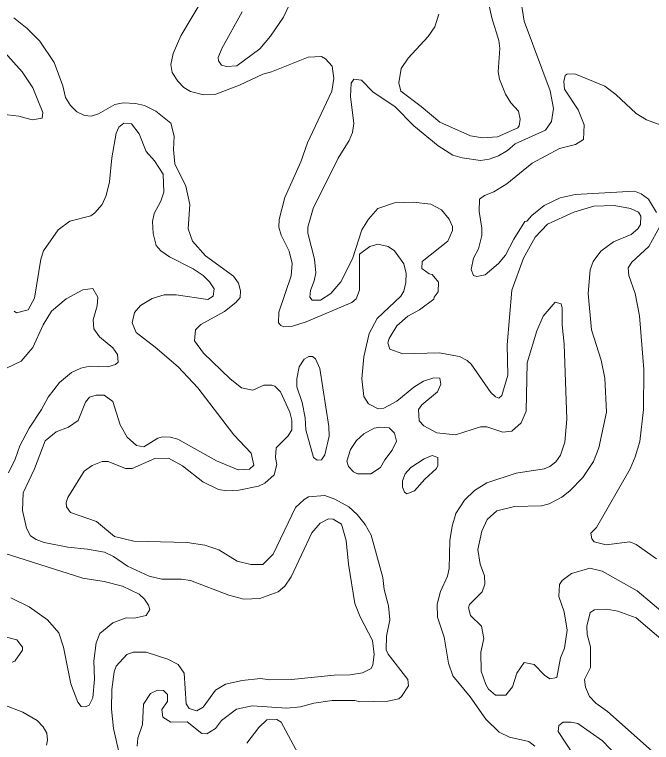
# Model space of a CAD drawing. Extents: x 763.2 to 816.8, y 7896.5 to 7952.7.
# Drawn here: x 770.229 to 773.435, y 7942.103 to 7945.766 of the extents above; entities that cross this region are included whole.
import ezdxf

# ---------------------------------------------------------------- set-up
doc = ezdxf.new("R2010")
doc.units = 0
doc.header["$LTSCALE"] = 0.064
doc.layers.add('2', color=7, linetype='Continuous', lineweight=13)

msp = doc.modelspace()

# ---------------------------------------------------------------- linework, layer by layer
at = {"layer": '2'}
for points in [[(772.753, 7945.9878), (772.7931, 7945.7335), (772.924, 7945.3817), (772.9419, 7945.2929), (772.9322, 7945.2285), (772.9013, 7945.1846), (772.7481, 7945.116), (772.7106, 7945.0821), (772.6644, 7945.0547), (772.6183, 7945.0385)], [(771.9871, 7943.8431), (771.9774, 7943.9335), (771.9868, 7944.0431), (772.0137, 7944.1603), (772.0542, 7944.2361), (772.1732, 7944.3493), (772.1876, 7944.3737), (772.1987, 7944.4178), (772.1991, 7944.4638), (772.1874, 7944.5113), (772.1409, 7944.5775), (772.1096, 7944.5985), (772.0565, 7944.6112), (772.0177, 7944.5996), (771.9648, 7944.5609), (771.9655, 7944.3792), (771.9483, 7944.3352), (771.9265, 7944.3163), (771.6969, 7944.219), (771.6279, 7944.1977), (771.5847, 7944.1944), (771.5682, 7944.2009), (771.5566, 7944.214), (771.5582, 7944.2681), (771.6202, 7944.4507), (771.6254, 7944.514), (771.6112, 7944.5757), (771.5699, 7944.6558), (771.5597, 7944.6961), (771.5598, 7944.7348), (771.5887, 7944.8457), (771.6689, 7945.0249), (771.7034, 7945.1208), (771.8265, 7945.3804), (771.8359, 7945.445), (771.8276, 7945.5066), (771.7937, 7945.544), (771.7738, 7945.5545), (771.7068, 7945.5516), (771.5214, 7945.4774), (771.4779, 7945.4656), (771.3609, 7945.4103), (771.2426, 7945.366), (771.1796, 7945.3617), (771.1151, 7945.3788), (771.0814, 7945.3995), (771.05, 7945.4306), (771.0222, 7945.4751), (771.0159, 7945.5145), (771.0264, 7945.5696), (771.0655, 7945.6591), (771.18, 7945.8527)], [(771.3737, 7945.7794), (771.2714, 7945.5947), (771.2542, 7945.5493), (771.2545, 7945.5334), (771.2698, 7945.5119), (771.296, 7945.504), (771.3472, 7945.5074), (771.4628, 7945.5944), (771.5164, 7945.6581), (771.5819, 7945.7524), (771.6247, 7945.8434)], [(772.6094, 7945.8504), (772.6316, 7945.7498), (772.6657, 7945.6354), (772.6706, 7945.5946), (772.6626, 7945.4776), (772.6701, 7945.4405), (772.7007, 7945.3661), (772.7275, 7945.3223), (772.7658, 7945.2805), (772.774, 7945.2404), (772.7693, 7945.2057), (772.7622, 7945.1966), (772.6591, 7945.15), (772.5837, 7945.1457), (772.5239, 7945.1558), (772.3689, 7945.2249), (772.2757, 7945.3038), (772.173, 7945.3809), (772.163, 7945.4225), (772.1746, 7945.4941), (772.2097, 7945.5466), (772.3106, 7945.6554), (772.3435, 7945.7051), (772.3645, 7945.7689)], [(770.2243, 7945.75), (770.2927, 7945.6962), (770.3556, 7945.6316), (770.428, 7945.5255), (770.4719, 7945.408), (770.4857, 7945.3481), (770.5106, 7945.3088), (770.5426, 7945.2772), (770.5813, 7945.2578), (770.6143, 7945.2542), (770.6509, 7945.2658), (770.7335, 7945.3127), (770.7759, 7945.3215), (770.8376, 7945.3182), (770.8824, 7945.3078), (770.9402, 7945.2804), (771.0156, 7945.2194), (771.0322, 7945.1548), (771.029, 7945.0872), (771.0362, 7945.0151)], [(770.1646, 7945.2655), (770.25, 7945.2556), (770.3176, 7945.2362), (770.3673, 7945.2441), (770.3712, 7945.2734), (770.3214, 7945.3969), (770.2664, 7945.4776), (770.1793, 7945.5746)], [(772.2383, 7945.207), (772.1427, 7945.3039), (772.0344, 7945.3764), (771.9758, 7945.4359), (771.9359, 7945.4409), (771.9231, 7945.4207), (771.9198, 7945.3542), (771.9361, 7945.218), (771.9297, 7945.1728), (771.9133, 7945.133), (771.8573, 7945.0438), (771.7319, 7944.7893), (771.7042, 7944.6961), (771.7049, 7944.6654), (771.7387, 7944.535), (771.7454, 7944.4668), (771.737, 7944.4261), (771.7179, 7944.3782), (771.7144, 7944.3433), (771.7274, 7944.3287), (771.7683, 7944.3291), (771.8211, 7944.3618), (771.8711, 7944.4212), (771.9292, 7944.537), (771.976, 7944.6828), (772.0098, 7944.7368), (772.0573, 7944.7894), (772.1407, 7944.8181), (772.2359, 7944.8219), (772.324, 7944.8119), (772.3785, 7944.7836), (772.4167, 7944.7368), (772.4337, 7944.6993), (772.4324, 7944.6798), (772.4092, 7944.6249), (772.28, 7944.523), (772.2782, 7944.4883), (772.3149, 7944.462), (772.3313, 7944.4573), (772.3634, 7944.4198), (772.3617, 7944.3709), (772.3408, 7944.3434), (772.3397, 7944.3336), (772.2675, 7944.2809), (772.2084, 7944.2479), (772.1526, 7944.2002), (772.1137, 7944.1366), (772.1074, 7944.1144), (772.1178, 7944.0821), (772.1833, 7944.0594), (772.3667, 7944.0643), (772.469, 7944.0459), (772.5067, 7944.0256), (772.5266, 7944.0062), (772.6259, 7943.8644), (772.6497, 7943.8418), (772.6669, 7943.8361), (772.682, 7943.8486), (772.7117, 7943.9519), (772.7086, 7944.1044), (772.7316, 7944.3798), (772.7901, 7944.5395), (772.8499, 7944.6461), (772.9119, 7944.7114), (773.0432, 7944.7723), (773.144, 7944.802), (773.2468, 7944.8054), (773.3284, 7944.7893), (773.3686, 7944.7714), (773.3815, 7944.7517), (773.379, 7944.7094), (773.3656, 7944.6886), (773.3319, 7944.6597), (773.2433, 7944.6223), (773.1793, 7944.5757), (773.1408, 7944.5228), (773.1259, 7944.4811), (773.1163, 7944.3622), (773.1326, 7944.18), (773.1816, 7944.0273), (773.1999, 7943.9355), (773.2077, 7943.7653), (773.1692, 7943.5863), (773.1431, 7943.5168), (773.0894, 7943.4361), (773.024, 7943.3692), (772.9841, 7943.3377), (772.9195, 7943.3037), (772.8814, 7943.294), (772.7454, 7943.2902), (772.6562, 7943.2687), (772.6071, 7943.2248), (772.5806, 7943.167), (772.5608, 7943.0737), (772.5722, 7942.9994)], [(773.4792, 7945.2111), (773.41, 7945.2371), (773.357, 7945.2684), (773.2549, 7945.3639), (773.1999, 7945.4053), (773.0494, 7945.4687), (773.0078, 7945.466), (773.0006, 7945.4593), (772.9929, 7945.4294), (772.9974, 7945.3904), (773.0653, 7945.2863), (773.0965, 7945.2114), (773.0931, 7945.138), (773.0518, 7945.112), (772.9715, 7945.0914), (772.834, 7945.0178), (772.7068, 7944.914), (772.6409, 7944.8736), (772.5936, 7944.8563), (772.569, 7944.8375), (772.5673, 7944.7742), (772.5803, 7944.6914), (772.5803, 7944.6541), (772.5641, 7944.5876), (772.5391, 7944.5403), (772.5264, 7944.4824), (772.538, 7944.4521), (772.5548, 7944.4473), (772.5981, 7944.4562), (772.6641, 7944.5127), (772.6994, 7944.5553), (772.7416, 7944.6362), (772.7976, 7944.7245), (772.8075, 7944.7257), (772.833, 7944.7556), (772.8939, 7944.8046), (772.9758, 7944.843), (773.0504, 7944.8613), (773.3488, 7944.8778), (773.3822, 7944.8647), (773.4191, 7944.8373), (773.4601, 7944.7697)], [(770.7535, 7945.1987), (770.7399, 7945.1692), (770.7188, 7945.0443), (770.7066, 7944.9248), (770.6902, 7944.8558), (770.6701, 7944.8099), (770.6334, 7944.7683), (770.6118, 7944.7539), (770.507, 7944.7268), (770.4489, 7944.6822), (770.3749, 7944.577), (770.3601, 7944.5343), (770.3292, 7944.3385), (770.2972, 7944.2798), (770.2392, 7944.265), (770.2271, 7944.2736)], [(770.9324, 7945.03), (770.8906, 7945.0773), (770.8559, 7945.1664), (770.8177, 7945.2163), (770.7789, 7945.2192), (770.7535, 7945.1987)], [(772.6183, 7945.0385), (772.5745, 7945.0323), (772.4817, 7945.0455), (772.4352, 7945.0589), (772.3612, 7945.105), (772.2383, 7945.207)], [(771.1469, 7942.2617), (771.1776, 7942.2807), (771.2399, 7942.3655), (771.2908, 7942.3967), (771.3741, 7942.4142), (771.4661, 7942.4241), (771.5128, 7942.4176), (771.6231, 7942.4194), (771.8369, 7942.4421), (771.9172, 7942.4425), (771.9802, 7942.4527), (772.0236, 7942.4757), (772.0319, 7942.4931), (772.0396, 7942.545), (772.03, 7942.6166), (771.9684, 7942.7345), (771.9412, 7942.8015), (771.9099, 7943), (771.8981, 7943.1184), (771.8739, 7943.2021), (771.8324, 7943.2271), (771.8084, 7943.2278), (771.7669, 7943.2065), (771.7252, 7943.1585), (771.6218, 7942.9359), (771.5899, 7942.8899), (771.5548, 7942.8614), (771.4635, 7942.827), (771.3825, 7942.8239), (771.3073, 7942.8442), (771.1137, 7942.9173), (771.0684, 7942.9253), (770.9692, 7942.9238), (770.9066, 7942.9404), (770.7978, 7942.99), (770.7265, 7943.0387), (770.6812, 7943.0598), (770.5958, 7943.0763), (770.4972, 7943.0864), (770.3781, 7943.1095), (770.3369, 7943.1237), (770.3091, 7943.1429), (770.2885, 7943.1821), (770.2682, 7943.2707), (770.2717, 7943.3587), (770.329, 7943.4799), (770.3829, 7943.6204), (770.4377, 7943.6657), (770.5004, 7943.69), (770.5488, 7943.7228), (770.5857, 7943.8151), (770.6062, 7943.8403), (770.639, 7943.8507), (770.6805, 7943.8504), (770.7225, 7943.8181), (770.7598, 7943.7021), (770.7949, 7943.6385), (770.8418, 7943.5978), (770.8789, 7943.5898), (770.9496, 7943.634), (770.9738, 7943.6402), (771.0125, 7943.6386), (771.0498, 7943.6288), (771.2449, 7943.5207), (771.3539, 7943.4756), (771.4118, 7943.4782), (771.4331, 7943.4981), (771.4196, 7943.5586), (771.3318, 7943.6512), (771.1517, 7943.8873), (771.0519, 7943.9936), (770.9369, 7944.0922), (770.8406, 7944.1656), (770.8204, 7944.2147), (770.8317, 7944.2674), (770.8631, 7944.3013), (770.9212, 7944.3374), (770.9815, 7944.3549), (771.0428, 7944.3551), (771.2018, 7944.3322), (771.2291, 7944.349), (771.2328, 7944.3866), (771.2106, 7944.4214), (771.178, 7944.4524), (771.1275, 7944.4866), (771.0086, 7944.5463), (770.9643, 7944.5776), (770.9417, 7944.6035), (770.9258, 7944.6635), (770.9238, 7944.7249), (770.932, 7944.7644), (770.965, 7944.8275), (770.9794, 7944.8723), (770.9765, 7944.9634), (770.9324, 7945.03)], [(771.0362, 7945.0151), (771.0913, 7944.9024), (771.1111, 7944.8104), (771.1029, 7944.6879), (771.1243, 7944.6264), (771.1895, 7944.5513)], [(773.476, 7944.6999), (773.4214, 7944.5985), (773.3352, 7944.52), (773.3167, 7944.4918), (773.3206, 7944.453), (773.3529, 7944.3627), (773.3738, 7944.2498), (773.3966, 7943.98), (773.3938, 7943.7777), (773.3756, 7943.6174), (773.3532, 7943.5398), (773.3267, 7943.4799)], [(771.1895, 7944.5513), (771.3313, 7944.4488), (771.3557, 7944.414), (771.3658, 7944.375), (771.3642, 7944.3428), (771.3424, 7944.317), (771.2847, 7944.271), (771.166, 7944.2055), (771.1402, 7944.1788), (771.1344, 7944.1236), (771.1797, 7944.0616), (771.3138, 7943.9322), (771.3706, 7943.8883), (771.4276, 7943.8755), (771.4828, 7943.9014), (771.5238, 7943.9016), (771.5385, 7943.896), (771.5665, 7943.8666), (771.6137, 7943.7658), (771.6239, 7943.7243), (771.6238, 7943.676), (771.6053, 7943.6464), (771.5451, 7943.5852), (771.5418, 7943.5373), (771.5481, 7943.5023), (771.5351, 7943.4502), (771.4889, 7943.4073), (771.4573, 7943.3927), (771.3576, 7943.3725), (771.2971, 7943.3692), (771.2556, 7943.3751), (771.1757, 7943.4146), (771.0733, 7943.4956), (771.0034, 7943.5332), (770.9355, 7943.5313), (770.8204, 7943.4809), (770.7869, 7943.4811), (770.6993, 7943.5168), (770.6703, 7943.517), (770.6187, 7943.496), (770.5792, 7943.4681), (770.4973, 7943.336), (770.4885, 7943.3107), (770.49, 7943.2887), (770.5098, 7943.2593), (770.6411, 7943.2146), (770.7322, 7943.139), (770.8284, 7943.1161), (771.0973, 7943.1094), (771.1867, 7943.0963), (771.2564, 7943.073), (771.3485, 7943.0156), (771.4175, 7942.9978), (771.4783, 7942.9988), (771.5312, 7943.05), (771.6433, 7943.2847), (771.6857, 7943.326), (771.7089, 7943.3392), (771.79, 7943.3461), (771.8415, 7943.3277), (771.9119, 7943.2885), (771.9525, 7943.2507), (771.9932, 7943.2004), (772.0231, 7943.1464), (772.0825, 7942.933), (772.0893, 7942.873), (772.1102, 7942.7897), (772.1184, 7942.7193), (772.1004, 7942.6371), (772.0991, 7942.569), (772.1095, 7942.5468), (772.209, 7942.4193), (772.2118, 7942.3879), (772.1765, 7942.3344), (772.1622, 7942.3223), (772.108, 7942.3105), (771.9665, 7942.3075), (771.942, 7942.314), (771.8277, 7942.314), (771.7357, 7942.3007), (771.6681, 7942.2815), (771.5991, 7942.2747), (771.4241, 7942.2875), (771.3459, 7942.2701), (771.2711, 7942.2126), (771.2403, 7942.1723), (771.196, 7942.1466), (771.1716, 7942.1486), (771.0971, 7942.207), (771.016, 7942.2057), (770.9746, 7942.2293), (770.9692, 7942.2686), (770.999, 7942.3092), (770.9993, 7942.3445), (770.9779, 7942.3646)], [(770.1977, 7943.4602), (770.2318, 7943.5286), (770.2559, 7943.5961), (770.3027, 7943.6843), (770.3646, 7943.7778), (770.3983, 7943.8407), (770.4553, 7943.9144), (770.5157, 7943.9652), (770.5622, 7943.987), (770.6075, 7943.9968), (770.6985, 7943.9938), (770.7362, 7944.0043), (770.7494, 7944.0173), (770.746, 7944.055), (770.7231, 7944.0889), (770.6565, 7944.1443), (770.6284, 7944.1853), (770.6245, 7944.2304), (770.6441, 7944.3003), (770.6476, 7944.3439), (770.6221, 7944.3869), (770.5717, 7944.381), (770.4879, 7944.3362), (770.4154, 7944.2741), (770.3725, 7944.2043), (770.3205, 7944.0907), (770.2627, 7944.022), (770.1882, 7943.9873)], [(772.8477, 7942.0844), (772.8177, 7942.108), (772.7207, 7942.1293), (772.6684, 7942.1539), (772.6011, 7942.2207), (772.5223, 7942.3326), (772.4354, 7942.4379), (772.4131, 7942.5024), (772.3916, 7942.6332), (772.3584, 7942.7338), (772.3553, 7942.7981), (772.3728, 7942.8633), (772.4073, 7942.9389), (772.4158, 7942.979), (772.4194, 7943.1192), (772.431, 7943.1907), (772.4504, 7943.2551), (772.4937, 7943.3219), (772.5431, 7943.3711), (772.6066, 7943.4101), (772.7535, 7943.4583), (772.8942, 7943.4793), (772.9232, 7943.4921), (772.9528, 7943.5149), (772.9772, 7943.5489), (772.9993, 7943.6141), (773.0092, 7943.7291), (772.9945, 7944.107), (772.9847, 7944.205), (772.9858, 7944.2892), (772.9797, 7944.3103), (772.9495, 7944.319), (772.8903, 7944.2482), (772.8573, 7944.175), (772.8087, 7944.0137), (772.8033, 7943.7695), (772.7783, 7943.7106), (772.7319, 7943.6688), (772.6863, 7943.665), (772.6066, 7943.6911), (772.5735, 7943.6912), (772.4475, 7943.6504), (772.3536, 7943.6617), (772.2882, 7943.6964), (772.2647, 7943.7222), (772.2618, 7943.7778), (772.279, 7943.8019), (772.3584, 7943.8677), (772.3747, 7943.9066), (772.3686, 7943.9362), (772.3395, 7943.9375), (772.2879, 7943.9213), (772.2386, 7943.8917), (772.1537, 7943.8199), (772.0873, 7943.785), (772.0592, 7943.7826), (772.0097, 7943.807), (771.9871, 7943.8431)], [(773.3267, 7943.4799), (773.1576, 7943.1841), (773.1298, 7943.1557), (773.1339, 7943.1271), (773.1455, 7943.1123), (773.2073, 7943.0981)], [(773.2073, 7943.0981), (773.3264, 7943.1125), (773.3573, 7943.0988), (773.4605, 7943.0276)], [(770.2099, 7942.8302), (770.3019, 7942.7861), (770.3946, 7942.7199), (770.4522, 7942.6552), (770.4749, 7942.5826), (770.5114, 7942.3972), (770.5477, 7942.3054), (770.5633, 7942.2844), (770.5857, 7942.2814), (770.6037, 7942.2901), (770.6224, 7942.3278), (770.6312, 7942.4208), (770.6281, 7942.5129), (770.6395, 7942.6049), (770.6575, 7942.6508), (770.723, 7942.7056), (770.7898, 7942.7295), (770.8299, 7942.7283), (770.8911, 7942.7419), (770.9099, 7942.7718), (770.9035, 7942.7937), (770.8832, 7942.8244), (770.8562, 7942.8494), (770.7726, 7942.8892), (770.6805, 7942.9122), (770.5722, 7942.9288), (770.1379, 7943.0668)], [(772.5722, 7942.9994), (772.5948, 7942.9409), (772.5966, 7942.9001), (772.5827, 7942.8601), (772.5181, 7942.7969), (772.5131, 7942.7801)], [(772.5131, 7942.7801), (772.5245, 7942.742), (772.5798, 7942.6874), (772.5902, 7942.6253), (772.5756, 7942.5571), (772.5777, 7942.4612), (772.6001, 7942.3946), (772.6149, 7942.3717), (772.6503, 7942.3404), (772.7024, 7942.341), (772.7345, 7942.3835), (772.7569, 7942.4518), (772.7931, 7942.5046), (772.8438, 7942.4945), (772.897, 7942.4412), (772.9232, 7942.4236), (772.9585, 7942.4295), (772.9763, 7942.5286), (772.9967, 7942.5778), (773.0108, 7942.6682), (772.9945, 7942.7594), (772.9682, 7942.8374), (772.9717, 7942.8973), (772.9846, 7942.9186), (773.0313, 7942.9536), (773.1252, 7942.9793), (773.1857, 7942.9645), (773.3626, 7942.8662), (773.5138, 7942.738)], [(773.4678, 7942.0328), (773.2128, 7942.2584), (773.1541, 7942.3009), (773.122, 7942.3336), (773.1032, 7942.3808), (773.0982, 7942.4195), (773.1279, 7942.4808), (773.1276, 7942.5841), (773.1112, 7942.6456), (773.1097, 7942.6883), (773.1261, 7942.756), (773.1486, 7942.7705), (773.2102, 7942.7743), (773.2646, 7942.7641), (773.3576, 7942.7295), (773.5165, 7942.5938), (773.5708, 7942.5378), (773.6072, 7942.4881), (773.6462, 7942.4175), (773.7207, 7942.2548), (773.7661, 7942.2155), (773.8117, 7942.1948), (773.8739, 7942.1508), (773.9099, 7942.0866)], [(770.1211, 7942.6493), (770.24, 7942.6194), (770.2678, 7942.5819), (770.268, 7942.567), (770.2292, 7942.5124), (770.2158, 7942.5075)], [(770.7565, 7942.0404), (770.7263, 7942.1734), (770.7168, 7942.2697), (770.7184, 7942.3698), (770.7301, 7942.4577), (770.7397, 7942.4861), (770.7944, 7942.5457), (770.8251, 7942.5572), (770.8909, 7942.5571), (770.9994, 7942.5227)], [(770.9994, 7942.5227), (771.0518, 7942.4947), (771.0816, 7942.4513), (771.0929, 7942.2967), (771.1073, 7942.2735), (771.1469, 7942.2617)], [(770.9779, 7942.3646), (770.9479, 7942.3663), (770.9135, 7942.3496), (770.878, 7942.2958), (770.8725, 7942.1925), (770.8497, 7942.1243)], [(770.1747, 7942.292), (770.2697, 7942.2547), (770.3429, 7942.2128), (770.3718, 7942.1818), (770.3905, 7942.1493), (770.3946, 7942.1136), (770.3898, 7942.0896)], [(771.3971, 7942.0987), (771.4579, 7942.1776), (771.4993, 7942.2169), (771.5488, 7942.2187), (771.5711, 7942.2052), (771.6803, 7942.0023)], [(773.2617, 7942.0335), (773.1877, 7942.111), (773.0642, 7942.1984), (773.0299, 7942.2056), (772.9894, 7942.205), (772.9686, 7942.1876), (772.9648, 7942.1575), (773.0421, 7942.0412)], [(770.8497, 7942.1243), (770.8451, 7942.0847)]]:
    msp.add_lwpolyline(points, dxfattribs=at)
for points in [[(771.811, 7943.6935), (771.7652, 7943.9854), (771.7442, 7944.0342), (771.7288, 7944.046), (771.7096, 7944.046), (771.6872, 7944.0321), (771.661, 7943.9926), (771.6502, 7943.9334), (771.6503, 7943.8929), (771.6763, 7943.8145), (771.6911, 7943.7363), (771.6946, 7943.6764), (771.7328, 7943.5368), (771.752, 7943.524), (771.7739, 7943.5245), (771.7913, 7943.5506), (771.8127, 7943.6437)], [(772.0918, 7943.5256), (772.1288, 7943.5735), (772.1511, 7943.6197), (772.1411, 7943.6586), (772.1143, 7943.6855), (772.067, 7943.6895), (772.0393, 7943.6847), (771.9868, 7943.6557), (771.9504, 7943.6233), (771.9195, 7943.5772), (771.9018, 7943.5181), (771.9089, 7943.4922), (771.9356, 7943.4649), (771.9557, 7943.4548), (772.0214, 7943.4547), (772.0709, 7943.4864)], [(772.2897, 7943.5305), (772.3305, 7943.5465), (772.3597, 7943.5363), (772.3601, 7943.4966), (772.3532, 7943.4823), (772.2935, 7943.4274), (772.2418, 7943.3692), (772.2029, 7943.3539), (772.1922, 7943.3617), (772.1811, 7943.3878), (772.1812, 7943.42), (772.1956, 7943.4555), (772.2239, 7943.4862)]]:
    msp.add_lwpolyline(points, close=True, dxfattribs=at)

doc.saveas('drawing.dxf')
